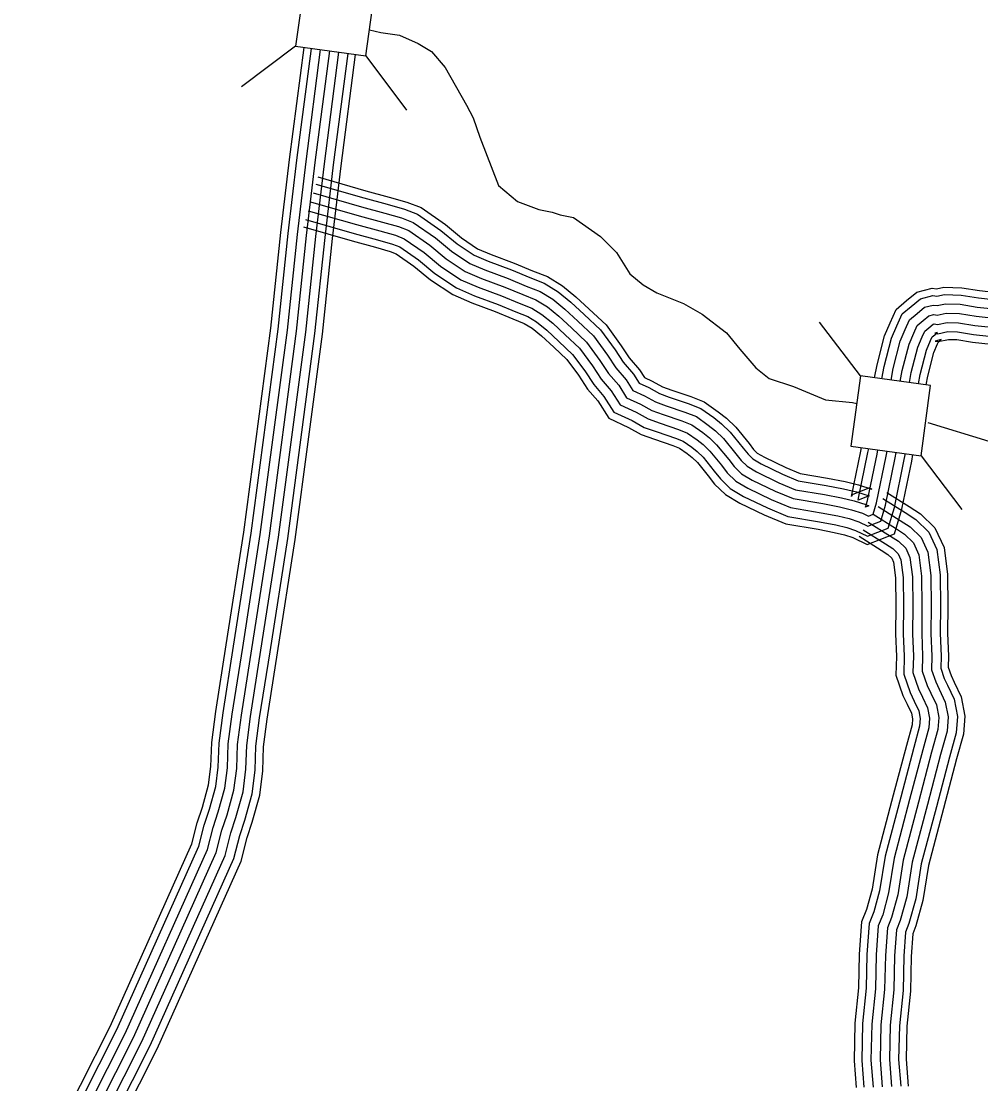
# Model space of a CAD drawing. Extents: x 1788175 to 1969470, y 584502 to 738744.
# Drawn here: x 1895988 to 1899208, y 614430 to 617993 of the extents above; entities that cross this region are included whole.
import ezdxf

# ---------------------------------------------------------------- set-up
doc = ezdxf.new("R2010")
doc.units = 0
for name, color, linetype in [('DESIGN - TRANSPORTATION - Text', 7, 'Continuous'), ('SURVEY - CONTROL with Text', 7, 'Continuous'), ('SURVEY - DRAINAGE - Storm Sewer', 7, 'Continuous'), ('SURVEY - TRANSPORTATION - Roads', 7, 'Continuous')]:
    doc.layers.add(name, color=color, linetype=linetype)

msp = doc.modelspace()

# ---------------------------------------------------------------- linework, layer by layer
at = {"layer": 'DESIGN - TRANSPORTATION - Text'}
for points in [[(1897156.5, 617964.7), (1897194.4, 617955.2), (1897257.4, 617946.2), (1897320.3, 617919.2), (1897365.3, 617892.2), (1897410.3, 617838.3), (1897482.2, 617712.4), (1897504.7, 617669.7), (1897527.2, 617604.5), (1897590.1, 617442.6), (1897653.1, 617388.7), (1897725, 617361.7), (1897770, 617352.7), (1897796.9, 617343.7), (1897841.9, 617334.7), (1897931.8, 617271.8), (1897985.8, 617217.8), (1898030.7, 617145.9), (1898075.7, 617109.9), (1898120.7, 617082.9), (1898165.6, 617064.9), (1898210.6, 617046.9), (1898273.5, 617011), (1898354.5, 616948), (1898399.4, 616894.1), (1898453.4, 616831.1), (1898498.4, 616795.2), (1898579.3, 616768.2), (1898687.2, 616723.2), (1898777.1, 616714.2), (1898791.6, 616711.8)], [(1899030.8, 616647.1), (1899234.7, 616584.9)]]:
    msp.add_lwpolyline(points, dxfattribs=at)
at = {"layer": 'SURVEY - CONTROL with Text'}
for points in [[(1895988.3, 614031.2), (1896286.6, 614622.1), (1896560.7, 615234.3), (1896578.6, 615304.4), (1896596.2, 615357.6), (1896616.9, 615431.9), (1896624.7, 615494), (1896627.7, 615574.3), (1896641, 615677.8), (1896676.3, 615901.7), (1896735.2, 616280), (1896826, 616964.1), (1896859.8, 617284.4), (1896888.7, 617530.2), (1896937.6, 617905.9)], [(1896010.6, 614020.6), (1896308.9, 614611.5), (1896584.1, 615226.2), (1896602.4, 615297.5), (1896619.9, 615350.4), (1896641.2, 615427), (1896649.3, 615492), (1896652.3, 615572.3), (1896665.5, 615674.3), (1896700.7, 615897.9), (1896759.7, 616276.5), (1896850.6, 616961.2), (1896884.4, 617281.7), (1896913.3, 617527.2), (1896962.1, 617902.5)], [(1896038.6, 614007.2), (1896336.9, 614598.2), (1896613.5, 615215.9), (1896632.1, 615288.8), (1896649.5, 615341.4), (1896671.7, 615420.9), (1896680.3, 615489.5), (1896683.2, 615569.7), (1896696.2, 615669.9), (1896731.4, 615893.1), (1896790.4, 616272.1), (1896881.4, 616957.6), (1896915.2, 617278.3), (1896944, 617523.4), (1896992.8, 617898.2)], [(1896066.6, 613993.8), (1896364.9, 614584.8), (1896642.9, 615205.7), (1896661.9, 615280), (1896679.2, 615332.3), (1896702.1, 615414.8), (1896711.2, 615487), (1896714.2, 615567.2), (1896726.9, 615665.5), (1896762, 615888.3), (1896821.1, 616267.7), (1896912.2, 616953.9), (1896946, 617274.8), (1896974.8, 617519.6), (1897023.5, 617893.9)], [(1896094.5, 613980.4), (1896392.9, 614571.5), (1896672.2, 615195.4), (1896691.7, 615271.3), (1896708.9, 615323.3), (1896732.6, 615408.7), (1896742.1, 615484.5), (1896745.1, 615564.6), (1896757.6, 615661.1), (1896792.6, 615883.5), (1896851.8, 616263.2), (1896942.9, 616950.2), (1896976.8, 617271.4), (1897005.6, 617515.7), (1897054.2, 617889.6)], [(1896122.5, 613967), (1896420.9, 614558.2), (1896701.6, 615185.2), (1896721.4, 615262.6), (1896738.5, 615314.3), (1896763.1, 615402.6), (1896773.1, 615482), (1896776, 615562), (1896788.3, 615656.7), (1896823.2, 615878.7), (1896882.4, 616258.8), (1896973.7, 616946.6), (1897007.6, 617267.9), (1897036.3, 617511.9), (1897084.9, 617885.2)], [(1896145.7, 613955.9), (1896444.1, 614547.1), (1896726, 615176.6), (1896746.1, 615255.3), (1896763.2, 615306.8), (1896788.4, 615397.5), (1896798.7, 615479.9), (1896801.7, 615559.9), (1896813.7, 615653), (1896848.7, 615874.7), (1896907.9, 616255.1), (1896999.3, 616943.5), (1897033.2, 617265.1), (1897061.9, 617508.8), (1897110.4, 617881.6), (1897110.4, 617881.7)]]:
    msp.add_lwpolyline(points, dxfattribs=at)
at = {"layer": 'SURVEY - DRAINAGE - Storm Sewer'}
for p, q in [((1896908.9, 617910), (1896727.5, 617773.3)), ((1897144.2, 617876.9), (1897280.9, 617695.5)), ((1898804.2, 616803.6), (1898666.7, 616984.5)), ((1899007.5, 616536.1), (1899144.9, 616355.3))]:
    msp.add_line(p, q, dxfattribs=at)
for points in [[(1896942, 618145.3), (1896908.9, 617910), (1897144.2, 617876.9), (1897177.2, 618112.2)], [(1898804.2, 616803.6), (1898772.1, 616568.2), (1899007.5, 616536.1), (1899039.6, 616771.6)]]:
    msp.add_lwpolyline(points, close=True, dxfattribs=at)
at = {"layer": 'SURVEY - TRANSPORTATION - Roads'}
for points in [[(1896983.3, 617471.2), (1897145, 617424.6), (1897223, 617403.7), (1897282.1, 617387.1), (1897329.7, 617368.3), (1897411.6, 617311.4), (1897465.6, 617266.6), (1897519.7, 617230.4), (1897564.6, 617211.1), (1897642.6, 617182.4), (1897703.8, 617156.8), (1897754.3, 617137), (1897804.2, 617106.4), (1897849.2, 617069.4), (1897893.8, 617028), (1897950.5, 616975), (1898001.4, 616905.1), (1898027.9, 616864.6), (1898062.8, 616824.7), (1898079.2, 616798.9), (1898105.4, 616786.8), (1898140.2, 616767.3), (1898170.8, 616756.5), (1898234.6, 616734.8), (1898280.3, 616716.7), (1898327.2, 616683.8), (1898354.9, 616661.8), (1898385.7, 616631.7), (1898430.3, 616577.4), (1898445.6, 616557.5), (1898458.1, 616545.3), (1898482.3, 616530.9), (1898553.4, 616496.6), (1898602.2, 616476.2), (1898693.9, 616461), (1898752.9, 616449.3), (1898797.7, 616438.7), (1898842.9, 616424.3), (1898834.5, 616428.4), (1898775.9, 616405.4), (1898774.1, 616399.5), (1898805.1, 616551.7), (1898807.4, 616563.4)], [(1896976.5, 617447.4), (1897138.4, 617400.8), (1897216.5, 617379.9), (1897274.1, 617363.7), (1897317.9, 617346.3), (1897396.6, 617291.7), (1897450.8, 617246.7), (1897507.9, 617208.6), (1897555.5, 617188.2), (1897633.6, 617159.3), (1897694.5, 617133.9), (1897743.2, 617114.8), (1897789.8, 617086.2), (1897832.9, 617050.8), (1897876.9, 617010), (1897931.9, 616958.5), (1897981.1, 616891.1), (1898008.2, 616849.7), (1898042.9, 616809.8), (1898062.2, 616779.5), (1898094.2, 616764.8), (1898129.9, 616744.7), (1898162.7, 616733.1), (1898226.1, 616711.6), (1898268.5, 616694.8), (1898312.4, 616664), (1898338.5, 616643.2), (1898367.5, 616615), (1898410.9, 616562), (1898427.1, 616541), (1898443, 616525.6), (1898470.6, 616509.2), (1898543.2, 616474.1), (1898595.3, 616452.3), (1898689.4, 616436.7), (1898747.6, 616425.1), (1898791.1, 616414.9), (1898833.7, 616401.3), (1898833.4, 616401.4), (1898796.1, 616386.8), (1898798.1, 616393.5), (1898829.4, 616546.9), (1898831.9, 616560.1)], [(1896959.3, 617387.8), (1897121.8, 617341), (1897200.1, 617320.1), (1897254.3, 617304.9), (1897288.4, 617291.3), (1897359.1, 617242.3), (1897413.7, 617197), (1897478.2, 617153.8), (1897532.5, 617130.6), (1897610.9, 617101.6), (1897671.2, 617076.4), (1897715.5, 617059.1), (1897753.8, 617035.6), (1897792.2, 617004.1), (1897834.7, 616964.6), (1897885.3, 616917.3), (1897930.1, 616855.8), (1897958.6, 616812.1), (1897993.2, 616772.6), (1898019.7, 616730.9), (1898066, 616709.5), (1898104.2, 616688), (1898142.4, 616674.6), (1898204.7, 616653.4), (1898238.9, 616639.9), (1898275.2, 616614.4), (1898297.4, 616596.6), (1898321.7, 616573), (1898362.4, 616523.5), (1898380.7, 616499.7), (1898405, 616476), (1898441.3, 616454.5), (1898517.8, 616417.5), (1898578.1, 616392.3), (1898678.3, 616375.7), (1898734.4, 616364.5), (1898774.6, 616355.1), (1898810.7, 616343.6), (1898830.8, 616333.8), (1898846.7, 616340.1), (1898858.3, 616378.3), (1898890.2, 616535), (1898893.4, 616551.7)], [(1896959.3, 617387.8), (1897121.8, 617341), (1897200.1, 617320.1), (1897254.3, 617304.9), (1897288.4, 617291.3), (1897359.1, 617242.3), (1897413.7, 617197), (1897478.2, 617153.8), (1897532.5, 617130.6), (1897610.9, 617101.6), (1897671.2, 617076.4), (1897715.5, 617059.1), (1897753.8, 617035.6), (1897792.2, 617004.1), (1897834.7, 616964.6), (1897885.3, 616917.3), (1897930.1, 616855.8), (1897958.6, 616812.1), (1897993.2, 616772.6), (1898019.7, 616730.9), (1898066, 616709.5), (1898104.2, 616688), (1898142.4, 616674.6), (1898204.7, 616653.4), (1898238.9, 616639.9), (1898275.2, 616614.4), (1898297.4, 616596.6), (1898321.7, 616573), (1898362.4, 616523.5), (1898380.7, 616499.7), (1898405, 616476), (1898441.3, 616454.5), (1898517.8, 616417.5), (1898578.1, 616392.3), (1898678.3, 616375.7), (1898734.4, 616364.5), (1898774.6, 616355.1), (1898810.7, 616343.6), (1898830.8, 616333.8), (1898846.7, 616340.1), (1898858.3, 616378.3), (1898890.2, 616535), (1898893.4, 616551.7)], [(1896967.9, 617417.6), (1897130.1, 617370.9), (1897208.3, 617350), (1897264.2, 617334.3), (1897303.2, 617318.8), (1897377.9, 617267), (1897432.2, 617221.9), (1897493.1, 617181.2), (1897544, 617159.4), (1897622.2, 617130.5), (1897682.9, 617105.2), (1897729.3, 617086.9), (1897771.8, 617060.9), (1897812.6, 617027.4), (1897855.8, 616987.3), (1897908.6, 616937.9), (1897955.6, 616873.4), (1897983.4, 616830.9), (1898018.1, 616791.2), (1898041, 616755.2), (1898080.1, 616737.2), (1898117.1, 616716.4), (1898152.6, 616703.8), (1898215.4, 616682.5), (1898253.7, 616667.3), (1898293.8, 616639.2), (1898318, 616619.9), (1898344.6, 616594), (1898386.6, 616542.8), (1898403.9, 616520.3), (1898424, 616500.8), (1898455.9, 616481.8), (1898530.5, 616445.8), (1898586.7, 616422.3), (1898683.9, 616406.2), (1898741, 616394.8), (1898782.8, 616385), (1898822.2, 616372.4), (1898832.1, 616367.6), (1898821.4, 616363.4), (1898828.2, 616385.9), (1898859.8, 616540.9), (1898862.6, 616555.9)], [(1896950.7, 617358), (1897113.5, 617311.2), (1897191.9, 617290.2), (1897244.3, 617275.5), (1897273.7, 617263.8), (1897340.3, 617217.6), (1897395.1, 617172.1), (1897463.4, 617126.5), (1897521, 617101.7), (1897599.6, 617072.8), (1897659.6, 617047.7), (1897701.6, 617031.2), (1897735.7, 617010.2), (1897771.8, 616980.7), (1897813.5, 616941.9), (1897862, 616896.6), (1897904.6, 616838.2), (1897933.9, 616793.4), (1897968.3, 616754), (1897998.4, 616706.6), (1898051.9, 616681.9), (1898091.4, 616659.7), (1898132.3, 616645.3), (1898194, 616624.3), (1898224.1, 616612.4), (1898256.6, 616589.5), (1898276.9, 616573.4), (1898298.9, 616552), (1898338.1, 616504.2), (1898357.5, 616479), (1898386, 616451.2), (1898426.6, 616427.1), (1898505, 616389.2), (1898569.5, 616362.3), (1898672.7, 616345.2), (1898727.8, 616334.2), (1898766.3, 616325.2), (1898799.2, 616314.7), (1898829.5, 616300), (1898872.1, 616316.7), (1898888.3, 616370.7), (1898920.6, 616529), (1898924.1, 616547.5)], [(1896942.1, 617328.3), (1897105.2, 617281.3), (1897183.7, 617260.3), (1897234.4, 617246), (1897259, 617236.3), (1897321.5, 617192.8), (1897376.5, 617147.2), (1897448.5, 617099.1), (1897509.6, 617072.9), (1897588.2, 617043.9), (1897647.9, 617019), (1897687.7, 617003.4), (1897717.7, 616984.9), (1897751.4, 616957.3), (1897792.4, 616919.2), (1897838.6, 616876), (1897879.1, 616820.5), (1897909.1, 616774.6), (1897943.4, 616735.3), (1897977.2, 616682.2), (1898037.7, 616654.3), (1898078.6, 616631.3), (1898122.1, 616616), (1898183.3, 616595.2), (1898209.2, 616584.9), (1898238, 616564.7), (1898256.4, 616550.1), (1898276, 616530.9), (1898313.8, 616484.9), (1898334.3, 616458.4), (1898367, 616426.4), (1898411.9, 616399.8), (1898492.3, 616361), (1898560.8, 616332.3), (1898667.1, 616314.7), (1898721.3, 616303.9), (1898758, 616295.3), (1898787.7, 616285.8), (1898828.2, 616266.2), (1898897.4, 616293.3), (1898918.4, 616363.1), (1898951.1, 616523), (1898954.9, 616543.3)], [(1896935, 617303.5), (1897098.3, 617256.5), (1897176.9, 617235.5), (1897226.2, 617221.6), (1897246.7, 617213.5), (1897306, 617172.4), (1897361.1, 617126.6), (1897436.2, 617076.4), (1897500, 617049), (1897578.8, 617020), (1897638.3, 616995.1), (1897676.2, 616980.2), (1897702.8, 616963.9), (1897734.5, 616937.9), (1897774.9, 616900.4), (1897819.3, 616858.9), (1897857.9, 616805.9), (1897888.6, 616759.1), (1897922.7, 616719.9), (1897959.5, 616662.1), (1898026, 616631.3), (1898067.9, 616607.8), (1898113.7, 616591.7), (1898174.4, 616571), (1898196.9, 616562.1), (1898222.6, 616544.1), (1898239.3, 616530.8), (1898257, 616513.5), (1898293.7, 616468.9), (1898315, 616441.2), (1898351.3, 616405.9), (1898399.7, 616377.1), (1898481.7, 616337.5), (1898553.7, 616307.5), (1898662.5, 616289.4), (1898715.8, 616278.8), (1898751.2, 616270.5), (1898778.2, 616261.9), (1898827.2, 616238.2), (1898918.4, 616274), (1898943.4, 616356.8), (1898976.3, 616518), (1898980.4, 616539.8)], [(1898851.5, 616797.2), (1898859.8, 616841.1), (1898885.1, 616938.7), (1898903.4, 616981.6), (1898923.7, 617027), (1898959.2, 617056.3), (1898993.6, 617084.6), (1899045.3, 617098.4), (1899059.5, 617096.2), (1899084.2, 617101.5), (1899144.5, 617099.6), (1899203.8, 617089.9), (1899300.8, 617079.6)], [(1898876.1, 616793.8), (1898884, 616835.7), (1898908.5, 616930.7), (1898926.1, 616971.7), (1898943.9, 617011.6), (1898974.9, 617037.2), (1899005.2, 617062.1), (1899046.7, 617073.2), (1899060.2, 617071.1), (1899086.4, 617076.7), (1899142.1, 617075), (1899200.5, 617065.4), (1899298.4, 617055)], [(1898906.8, 616789.6), (1898914.3, 616828.9), (1898938, 616920.6), (1898954.5, 616959.3), (1898969.2, 616992.4), (1898994.7, 617013.3), (1899019.7, 617033.9), (1899048.4, 617041.5), (1899061.2, 617039.6), (1899089.2, 617045.6), (1899139.1, 617044.1), (1899196.3, 617034.7), (1899295.3, 617024.2)], [(1898937.6, 616785.5), (1898944.5, 616822.2), (1898967.4, 616910.6), (1898982.9, 616946.9), (1898994.6, 616973.1), (1899014.4, 616989.4), (1899034.2, 617005.7), (1899050.1, 617009.9), (1899062.1, 617008.1), (1899092, 617014.5), (1899136.1, 617013.1), (1899192.2, 617003.9), (1899292.3, 616993.3)], [(1898937.6, 616785.5), (1898944.5, 616822.2), (1898967.4, 616910.6), (1898982.9, 616946.9), (1898994.6, 616973.1), (1899014.4, 616989.4), (1899034.2, 617005.7), (1899050.1, 617009.9), (1899062.1, 617008.1), (1899092, 617014.5), (1899136.1, 617013.1), (1899192.2, 617003.9), (1899292.3, 616993.3)], [(1898968.3, 616781.3), (1898974.8, 616815.4), (1898996.8, 616900.6), (1899011.3, 616934.5), (1899019.9, 616953.8), (1899034.1, 616965.5), (1899048.6, 616977.5), (1899051.8, 616978.3), (1899063.1, 616976.6), (1899094.9, 616983.4), (1899133, 616982.2), (1899188, 616973.2), (1899289.3, 616962.5)], [(1898999.1, 616777.1), (1899005.1, 616808.6), (1899026.2, 616890.5), (1899039.7, 616922.1), (1899045.3, 616934.5), (1899053.8, 616941.5), (1899063.1, 616949.2), (1899053.5, 616946.7), (1899064, 616945.1), (1899097.7, 616952.3), (1899130, 616951.3), (1899183.9, 616942.5), (1899286.2, 616931.6)], [(1899024.6, 616773.6), (1899030.2, 616803), (1899050.6, 616882.2), (1899063.3, 616911.8), (1899066.3, 616918.5), (1899070.1, 616921.7), (1899075.2, 616925.8), (1899054.9, 616920.5), (1899064.8, 616918.9), (1899100, 616926.5), (1899127.5, 616925.7), (1899180.4, 616917), (1899283.7, 616906)], [(1898879.8, 616392.5), (1898954.7, 616345.3), (1898990.5, 616322.2), (1899033.4, 616280.3), (1899060.8, 616221.4), (1899071.4, 616136.3), (1899072.7, 616032.1), (1899071.9, 615940.7), (1899074.9, 615864.1), (1899073.8, 615823.3), (1899085.6, 615789.4), (1899096.6, 615766.4), (1899118.3, 615719.7), (1899130.1, 615661.8), (1899125.4, 615607.1), (1899102.9, 615525.6), (1899059.2, 615359), (1899008.5, 615167), (1898989.9, 615050.3), (1898967.1, 614967.3), (1898955.8, 614938.7), (1898949.8, 614857.5), (1898947.3, 614742.4), (1898934.8, 614624.1), (1898932.4, 614511.6), (1898939.6, 614421.5)], [(1898893, 616413.4), (1898968, 616366.1), (1899006, 616341.6), (1899053.9, 616294.8), (1899084.9, 616228.3), (1899096.1, 616138), (1899097.5, 616032.1), (1899096.7, 615941.1), (1899099.7, 615864.3), (1899098.7, 615827.1), (1899108.5, 615798.8), (1899119, 615776.9), (1899142, 615727.5), (1899155, 615663.2), (1899149.8, 615602.7), (1899126.8, 615519.2), (1899083.1, 615352.8), (1899032.7, 615161.9), (1899014.1, 615045), (1898990.6, 614959.4), (1898980.2, 614933.1), (1898974.5, 614856.4), (1898972, 614740.8), (1898959.5, 614622.5), (1898957.2, 614512.3), (1898964.4, 614422.2)], [(1898863.3, 616366.3), (1898938, 616319.2), (1898971, 616297.8), (1899007.7, 616262.1), (1899030.7, 616212.7), (1899040.4, 616134.2), (1899041.7, 616032), (1899040.9, 615940.3), (1899043.9, 615863.9), (1899042.7, 615818.5), (1899056.9, 615777.6), (1899068.5, 615753.2), (1899088.7, 615709.9), (1899098.8, 615660), (1899094.7, 615612.6), (1899073, 615533.6), (1899029.2, 615366.9), (1898978.1, 615173.4), (1898959.6, 615056.8), (1898937.7, 614977.1), (1898925.2, 614945.7), (1898918.8, 614859), (1898916.3, 614744.3), (1898903.8, 614626), (1898901.4, 614510.7), (1898908.6, 614420.6)], [(1898846.7, 616340.1), (1898921.4, 616293.1), (1898951.6, 616273.5), (1898982, 616243.8), (1899000.5, 616204.1), (1899009.4, 616132.1), (1899010.7, 616031.9), (1899009.9, 615939.8), (1899012.9, 615863.7), (1899011.6, 615813.6), (1899028.2, 615765.8), (1899040.5, 615739.9), (1899059, 615700.2), (1899067.6, 615658.2), (1899064.1, 615618.1), (1899043.1, 615541.7), (1898999.2, 615374.8), (1898947.7, 615179.8), (1898929.2, 615063.4), (1898908.2, 614987), (1898894.7, 614952.7), (1898887.9, 614860.5), (1898885.3, 614746.3), (1898872.9, 614628), (1898870.4, 614509.8), (1898877.6, 614419.7)], [(1898846.7, 616340.1), (1898921.4, 616293.1), (1898951.6, 616273.5), (1898982, 616243.8), (1899000.5, 616204.1), (1899009.4, 616132.1), (1899010.7, 616031.9), (1899009.9, 615939.8), (1899012.9, 615863.7), (1899011.6, 615813.6), (1899028.2, 615765.8), (1899040.5, 615739.9), (1899059, 615700.2), (1899067.6, 615658.2), (1899064.1, 615618.1), (1899043.1, 615541.7), (1898999.2, 615374.8), (1898947.7, 615179.8), (1898929.2, 615063.4), (1898908.2, 614987), (1898894.7, 614952.7), (1898887.9, 614860.5), (1898885.3, 614746.3), (1898872.9, 614628), (1898870.4, 614509.8), (1898877.6, 614419.7)], [(1898813.7, 616287.6), (1898888, 616240.8), (1898912.7, 616224.8), (1898930.6, 616207.4), (1898940.2, 616186.7), (1898947.5, 616127.8), (1898948.7, 616031.8), (1898947.9, 615938.9), (1898950.9, 615863.4), (1898949.3, 615804), (1898970.7, 615742.2), (1898984.4, 615713.5), (1898999.7, 615680.6), (1899005, 615654.6), (1899002.8, 615629.1), (1898983.2, 615557.8), (1898939.3, 615390.6), (1898887, 615192.6), (1898868.6, 615076.5), (1898849.3, 615006.7), (1898833.5, 614966.8), (1898825.9, 614863.5), (1898823.4, 614750.3), (1898810.9, 614631.9), (1898808.4, 614507.9), (1898815.5, 614418)], [(1898830.2, 616313.8), (1898904.7, 616266.9), (1898932.2, 616249.1), (1898956.3, 616225.6), (1898970.3, 616195.4), (1898978.5, 616130), (1898979.7, 616031.9), (1898978.9, 615939.3), (1898981.9, 615863.5), (1898980.4, 615808.8), (1898999.5, 615754), (1899012.5, 615726.7), (1899029.4, 615690.4), (1899036.3, 615656.4), (1899033.4, 615623.6), (1899013.1, 615549.7), (1898969.2, 615382.7), (1898917.4, 615186.2), (1898898.9, 615070), (1898878.8, 614996.8), (1898864.1, 614959.8), (1898856.9, 614862), (1898854.4, 614748.3), (1898841.9, 614629.9), (1898839.4, 614508.8), (1898846.5, 614418.9)], [(1898800, 616265.9), (1898874.1, 616219.1), (1898896.6, 616204.6), (1898909.2, 616192.3), (1898915.2, 616179.6), (1898921.8, 616126.1), (1898923, 616031.8), (1898922.2, 615938.5), (1898925.1, 615863.2), (1898923.4, 615800), (1898946.9, 615732.4), (1898961.2, 615702.6), (1898975.1, 615672.5), (1898979.1, 615653.2), (1898977.4, 615633.7), (1898958.4, 615564.5), (1898914.4, 615397.2), (1898861.8, 615197.9), (1898843.4, 615082), (1898824.9, 615014.8), (1898808.2, 614972.6), (1898800.2, 614864.7), (1898797.7, 614751.9), (1898785.3, 614633.5), (1898782.6, 614507.2), (1898789.8, 614417.3)]]:
    msp.add_lwpolyline(points, dxfattribs=at)

doc.saveas('drawing.dxf')
